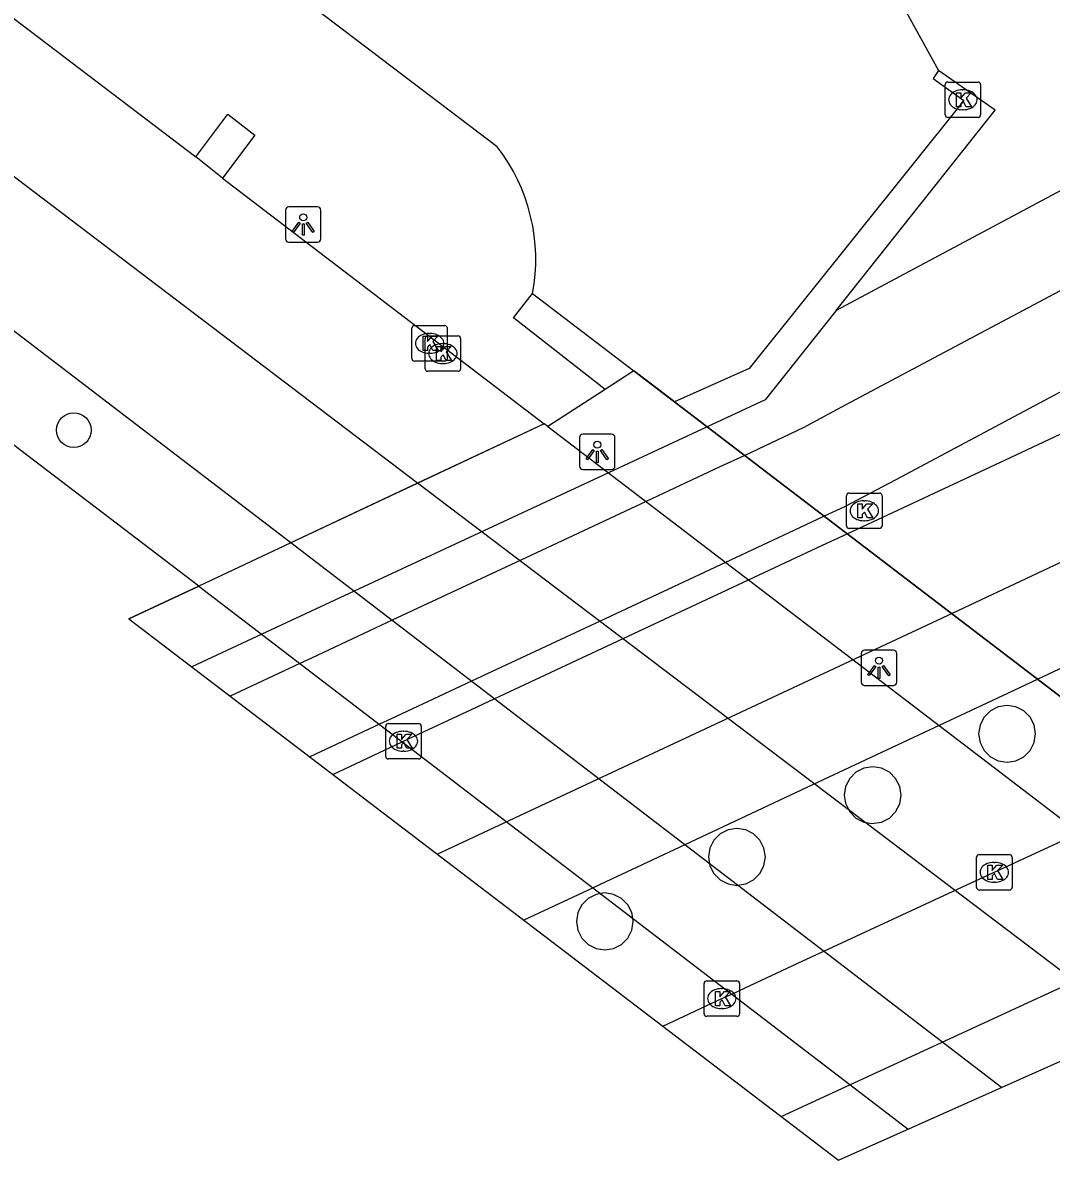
# Model space of a CAD drawing. Extents: x 158352 to 159489, y 383828 to 384597.
# Drawn here: x 158865.19 to 158894.16, y 383828 to 383860.05 of the extents above; entities that cross this region are included whole.
import ezdxf

# ---------------------------------------------------------------- set-up
doc = ezdxf.new("R2010")
doc.units = 0
for name, color, linetype in [('IMGEO_Berm_groen', 7, 'Continuous'), ('IMGEO_Boom', 7, 'Continuous'), ('IMGEO_Dek', 7, 'Continuous'), ('IMGEO_Fietspad_gesloten', 7, 'Continuous'), ('IMGEO_Hek', 7, 'Continuous'), ('IMGEO_Kolk', 7, 'Continuous'), ('IMGEO_Lichtpunt', 7, 'Continuous'), ('IMGEO_Muur', 7, 'Continuous'), ('IMGEO_OVBaan_gesloten', 7, 'Continuous'), ('IMGEO_Pijler', 7, 'Continuous'), ('IMGEO_Rijbaan_lokaal_open', 7, 'Continuous'), ('IMGEO_Rijbaan_regionaal_gesloten', 7, 'Continuous'), ('IMGEO_Voetpad_open', 7, 'Continuous')]:
    doc.layers.add(name, color=color, linetype=linetype)

msp = doc.modelspace()

# ---------------------------------------------------------------- linework, layer by layer
at = {"layer": 'IMGEO_Berm_groen'}
for points in [[(158878.555, 383856.55), (158792.144, 383922.13), (158735.999, 383965.349), (158730.549, 383969.3), (158719.87, 383977.549)], [(158886.793, 383863.483), (158888.248, 383863.669), (158890.986, 383858.707)]]:
    msp.add_lwpolyline(points, dxfattribs=at)
msp.add_arc((158874.458, 383853.381), 5.18, 349.3301, 37.7212, dxfattribs=at)
at = {"layer": 'IMGEO_Boom'}
msp.add_circle((158866.624, 383848.572), 0.489, dxfattribs=at)
at = {"layer": 'IMGEO_Dek'}
msp.add_lwpolyline([(158888.17, 383828.002), (158902.912, 383834.582), (158882.404, 383850.241), (158881.596, 383849.718), (158879.982, 383848.672), (158879.879, 383848.751), (158872.742, 383845.398), (158870.149, 383844.179), (158868.176, 383843.252)], close=True, dxfattribs=at)
at = {"layer": 'IMGEO_Fietspad_gesloten'}
for points in [[(158928.847, 383870.049), (158920.435, 383866.116), (158916.837, 383864.363), (158913.261, 383862.538), (158888.496, 383849.349), (158887.175, 383848.641), (158885.524, 383847.859), (158884.828, 383847.535), (158882.745, 383846.561), (158879.36, 383844.978), (158875.589, 383843.214), (158874.956, 383842.918), (158873.317, 383842.151), (158872.995, 383842), (158871.026, 383841.079)], [(158917.865, 383862.123), (158916.911, 383861.665), (158889.778, 383847.177), (158888.336, 383846.413), (158887.766, 383846.147), (158887.071, 383845.822), (158884.987, 383844.847), (158881.597, 383843.26), (158877.829, 383841.497), (158877.205, 383841.205), (158875.569, 383840.439), (158875.237, 383840.284), (158873.273, 383839.365)]]:
    msp.add_lwpolyline(points, dxfattribs=at)
at = {"layer": 'IMGEO_Hek'}
msp.add_lwpolyline([(158882.404, 383850.241), (158902.912, 383834.582)], dxfattribs=at)
at = {"layer": 'IMGEO_Kolk'}
for p, q in [((158891.244, 383858.38), (158892.096, 383858.38)), ((158891.169, 383857.454), (158891.169, 383858.306)), ((158891.657, 383858.16), (158891.682, 383858.16)), ((158892.17, 383858.306), (158892.17, 383857.454)), ((158891.68, 383857.6), (158891.655, 383857.6)), ((158892.096, 383857.38), (158891.244, 383857.38)), ((158876.146, 383850.591), (158876.146, 383851.443)), ((158876.221, 383851.517), (158877.073, 383851.517)), ((158877.147, 383851.443), (158877.147, 383850.591)), ((158876.521, 383850.304), (158876.521, 383851.156)), ((158876.596, 383851.23), (158877.448, 383851.23)), ((158876.634, 383851.297), (158876.659, 383851.297)), ((158877.009, 383851.01), (158877.034, 383851.01)), ((158877.522, 383851.156), (158877.522, 383850.304)), ((158876.657, 383850.737), (158876.632, 383850.737)), ((158877.073, 383850.517), (158876.221, 383850.517)), ((158877.032, 383850.45), (158877.007, 383850.45)), ((158877.448, 383850.23), (158876.596, 383850.23)), ((158888.391, 383845.874), (158888.391, 383846.726)), ((158888.466, 383846.8), (158889.318, 383846.8)), ((158888.879, 383846.58), (158888.904, 383846.58)), ((158889.392, 383846.726), (158889.392, 383845.874)), ((158888.902, 383846.02), (158888.877, 383846.02)), ((158889.318, 383845.8), (158888.466, 383845.8)), ((158875.411, 383839.382), (158875.411, 383840.234)), ((158875.486, 383840.308), (158876.338, 383840.308)), ((158875.899, 383840.088), (158875.924, 383840.088)), ((158876.412, 383840.234), (158876.412, 383839.382)), ((158875.922, 383839.528), (158875.897, 383839.528)), ((158876.338, 383839.308), (158875.486, 383839.308)), ((158892.13, 383836.615), (158892.982, 383836.615)), ((158892.055, 383835.689), (158892.055, 383836.541)), ((158892.543, 383836.395), (158892.568, 383836.395)), ((158893.056, 383836.541), (158893.056, 383835.689)), ((158892.982, 383835.615), (158892.13, 383835.615)), ((158892.566, 383835.835), (158892.541, 383835.835)), ((158884.453, 383833.057), (158885.305, 383833.057)), ((158884.378, 383832.131), (158884.378, 383832.983)), ((158884.866, 383832.837), (158884.891, 383832.837)), ((158885.379, 383832.983), (158885.379, 383832.131)), ((158884.889, 383832.277), (158884.864, 383832.277)), ((158885.305, 383832.057), (158884.453, 383832.057))]:
    msp.add_line(p, q, dxfattribs=at)
for points in [[(158891.244, 383858.38), (158892.096, 383858.38)], [(158891.169, 383857.454), (158891.169, 383858.306)], [(158891.49, 383858.08), (158891.613, 383858.08), (158891.613, 383857.929), (158891.743, 383858.08), (158891.907, 383858.08), (158891.761, 383857.929), (158891.914, 383857.68), (158891.762, 383857.68), (158891.677, 383857.844), (158891.613, 383857.777), (158891.613, 383857.68), (158891.49, 383857.68), (158891.49, 383858.08)], [(158892.17, 383858.306), (158892.17, 383857.454)], [(158892.096, 383857.38), (158891.244, 383857.38)], [(158876.146, 383850.591), (158876.146, 383851.443)], [(158876.221, 383851.517), (158877.073, 383851.517)], [(158877.147, 383851.443), (158877.147, 383850.591)], [(158876.467, 383851.217), (158876.59, 383851.217), (158876.59, 383851.066), (158876.72, 383851.217), (158876.884, 383851.217), (158876.738, 383851.066), (158876.891, 383850.817), (158876.739, 383850.817), (158876.654, 383850.981), (158876.59, 383850.914), (158876.59, 383850.817), (158876.467, 383850.817), (158876.467, 383851.217)], [(158876.521, 383850.304), (158876.521, 383851.156)], [(158876.596, 383851.23), (158877.448, 383851.23)], [(158877.522, 383851.156), (158877.522, 383850.304)], [(158876.842, 383850.93), (158876.965, 383850.93), (158876.965, 383850.779), (158877.095, 383850.93), (158877.259, 383850.93), (158877.113, 383850.779), (158877.266, 383850.53), (158877.114, 383850.53), (158877.029, 383850.694), (158876.965, 383850.627), (158876.965, 383850.53), (158876.842, 383850.53), (158876.842, 383850.93)], [(158877.073, 383850.517), (158876.221, 383850.517)], [(158877.448, 383850.23), (158876.596, 383850.23)], [(158888.391, 383845.874), (158888.391, 383846.726)], [(158888.466, 383846.8), (158889.318, 383846.8)], [(158888.712, 383846.5), (158888.835, 383846.5), (158888.835, 383846.349), (158888.965, 383846.5), (158889.129, 383846.5), (158888.983, 383846.349), (158889.136, 383846.1), (158888.984, 383846.1), (158888.899, 383846.264), (158888.835, 383846.197), (158888.835, 383846.1), (158888.712, 383846.1), (158888.712, 383846.5)], [(158889.392, 383846.726), (158889.392, 383845.874)], [(158889.318, 383845.8), (158888.466, 383845.8)], [(158875.411, 383839.382), (158875.411, 383840.234)], [(158875.486, 383840.308), (158876.338, 383840.308)], [(158876.412, 383840.234), (158876.412, 383839.382)], [(158875.732, 383840.008), (158875.855, 383840.008), (158875.855, 383839.857), (158875.985, 383840.008), (158876.149, 383840.008), (158876.003, 383839.857), (158876.156, 383839.608), (158876.004, 383839.608), (158875.919, 383839.772), (158875.855, 383839.705), (158875.855, 383839.608), (158875.732, 383839.608), (158875.732, 383840.008)], [(158876.338, 383839.308), (158875.486, 383839.308)], [(158892.13, 383836.615), (158892.982, 383836.615)], [(158892.055, 383835.689), (158892.055, 383836.541)], [(158892.376, 383836.315), (158892.499, 383836.315), (158892.499, 383836.164), (158892.629, 383836.315), (158892.793, 383836.315), (158892.647, 383836.164), (158892.8, 383835.915), (158892.648, 383835.915), (158892.563, 383836.079), (158892.499, 383836.012), (158892.499, 383835.915), (158892.376, 383835.915), (158892.376, 383836.315)], [(158893.056, 383836.541), (158893.056, 383835.689)], [(158892.982, 383835.615), (158892.13, 383835.615)], [(158884.453, 383833.057), (158885.305, 383833.057)], [(158884.378, 383832.131), (158884.378, 383832.983)], [(158884.699, 383832.757), (158884.822, 383832.757), (158884.822, 383832.606), (158884.952, 383832.757), (158885.116, 383832.757), (158884.97, 383832.606), (158885.123, 383832.357), (158884.971, 383832.357), (158884.886, 383832.521), (158884.822, 383832.454), (158884.822, 383832.357), (158884.699, 383832.357), (158884.699, 383832.757)], [(158885.379, 383832.983), (158885.379, 383832.131)], [(158885.305, 383832.057), (158884.453, 383832.057)]]:
    msp.add_lwpolyline(points, dxfattribs=at)
for centre, start, end in [((158891.246, 383858.304), 91.552, 178.448), ((158891.246, 383858.304), 91.552, 178.448), ((158892.094, 383858.304), 1.552, 88.448), ((158892.094, 383858.304), 1.552, 88.448), ((158891.246, 383857.456), 181.552, 268.448), ((158891.246, 383857.456), 181.552, 268.448), ((158892.094, 383857.456), 271.552, 358.448), ((158892.094, 383857.456), 271.552, 358.448), ((158876.223, 383851.441), 91.552, 178.448), ((158876.223, 383851.441), 91.552, 178.448), ((158877.071, 383851.441), 1.552, 88.448), ((158877.071, 383851.441), 1.552, 88.448), ((158876.598, 383851.154), 91.552, 178.448), ((158876.598, 383851.154), 91.552, 178.448), ((158877.446, 383851.154), 1.552, 88.448), ((158877.446, 383851.154), 1.552, 88.448), ((158876.223, 383850.593), 181.552, 268.448), ((158876.223, 383850.593), 181.552, 268.448), ((158877.071, 383850.593), 271.552, 358.448), ((158877.071, 383850.593), 271.552, 358.448), ((158876.598, 383850.306), 181.552, 268.448), ((158876.598, 383850.306), 181.552, 268.448), ((158877.446, 383850.306), 271.552, 358.448), ((158877.446, 383850.306), 271.552, 358.448), ((158888.468, 383846.724), 91.552, 178.448), ((158888.468, 383846.724), 91.552, 178.448), ((158889.316, 383846.724), 1.552, 88.448), ((158889.316, 383846.724), 1.552, 88.448), ((158888.468, 383845.876), 181.552, 268.448), ((158888.468, 383845.876), 181.552, 268.448), ((158889.316, 383845.876), 271.552, 358.448), ((158889.316, 383845.876), 271.552, 358.448), ((158875.488, 383840.232), 91.552, 178.448), ((158875.488, 383840.232), 91.552, 178.448), ((158876.336, 383840.232), 1.552, 88.448), ((158876.336, 383840.232), 1.552, 88.448), ((158875.488, 383839.384), 181.552, 268.448), ((158875.488, 383839.384), 181.552, 268.448), ((158876.336, 383839.384), 271.552, 358.448), ((158876.336, 383839.384), 271.552, 358.448), ((158892.132, 383836.539), 91.552, 178.448), ((158892.132, 383836.539), 91.552, 178.448), ((158892.98, 383836.539), 1.552, 88.448), ((158892.98, 383836.539), 1.552, 88.448), ((158892.132, 383835.691), 181.552, 268.448), ((158892.132, 383835.691), 181.552, 268.448), ((158892.98, 383835.691), 271.552, 358.448), ((158892.98, 383835.691), 271.552, 358.448), ((158884.455, 383832.981), 91.552, 178.448), ((158884.455, 383832.981), 91.552, 178.448), ((158885.303, 383832.981), 1.552, 88.448), ((158885.303, 383832.981), 1.552, 88.448), ((158884.455, 383832.133), 181.552, 268.448), ((158884.455, 383832.133), 181.552, 268.448), ((158885.303, 383832.133), 271.552, 358.448), ((158885.303, 383832.133), 271.552, 358.448)]:
    msp.add_arc(centre, 0.0765, start, end, dxfattribs=at)
for centre, major_axis, ratio, start_param, end_param in [((158891.656, 383857.88), (-0.387, 0.002), 0.722429, 4.712389, 7.853982), ((158891.681, 383857.88), (-0.39, 0.002), 0.717154, 1.570796, 4.712389), ((158876.633, 383851.017), (-0.387, 0.002), 0.722429, 4.712389, 7.853982), ((158877.008, 383850.73), (-0.387, 0.002), 0.722429, 4.712389, 7.853982), ((158876.658, 383851.017), (-0.39, 0.002), 0.717154, 1.570796, 4.712389), ((158877.033, 383850.73), (-0.39, 0.002), 0.717154, 1.570796, 4.712389), ((158888.878, 383846.3), (-0.387, 0.002), 0.722429, 4.712389, 7.853982), ((158888.903, 383846.3), (-0.39, 0.002), 0.717154, 1.570796, 4.712389), ((158875.898, 383839.808), (-0.387, 0.002), 0.722429, 4.712389, 7.853982), ((158875.923, 383839.808), (-0.39, 0.002), 0.717154, 1.570796, 4.712389), ((158892.542, 383836.115), (-0.387, 0.002), 0.722429, 4.712389, 7.853982), ((158892.567, 383836.115), (-0.39, 0.002), 0.717154, 1.570796, 4.712389), ((158884.865, 383832.557), (-0.387, 0.002), 0.722429, 4.712389, 7.853982), ((158884.89, 383832.557), (-0.39, 0.002), 0.717154, 1.570796, 4.712389)]:
    msp.add_ellipse(centre, major_axis=major_axis, ratio=ratio, start_param=start_param, end_param=end_param, dxfattribs=at)
at = {"layer": 'IMGEO_Lichtpunt'}
for p, q in [((158873.491, 383854.864), (158872.683, 383854.864)), ((158873.491, 383854.864), (158872.683, 383854.864)), ((158872.589, 383854.769), (158872.589, 383853.962)), ((158872.589, 383854.769), (158872.589, 383853.962)), ((158873.585, 383853.962), (158873.585, 383854.769)), ((158873.585, 383853.962), (158873.585, 383854.769)), ((158872.683, 383853.868), (158873.491, 383853.868)), ((158872.683, 383853.868), (158873.491, 383853.868)), ((158881.774, 383848.459), (158880.966, 383848.459)), ((158881.774, 383848.459), (158880.966, 383848.459)), ((158880.872, 383848.364), (158880.872, 383847.557)), ((158880.872, 383848.364), (158880.872, 383847.557)), ((158881.868, 383847.557), (158881.868, 383848.364)), ((158881.868, 383847.557), (158881.868, 383848.364)), ((158880.966, 383847.463), (158881.774, 383847.463)), ((158880.966, 383847.463), (158881.774, 383847.463)), ((158889.711, 383842.376), (158888.903, 383842.376)), ((158889.711, 383842.376), (158888.903, 383842.376)), ((158888.809, 383842.281), (158888.809, 383841.474)), ((158888.809, 383842.281), (158888.809, 383841.474)), ((158889.805, 383841.474), (158889.805, 383842.281)), ((158889.805, 383841.474), (158889.805, 383842.281)), ((158888.903, 383841.38), (158889.711, 383841.38)), ((158888.903, 383841.38), (158889.711, 383841.38))]:
    msp.add_line(p, q, dxfattribs=at)
for points in [[(158872.963, 383854.433), (158873.002, 383854.405), (158872.814, 383854.143), (158872.776, 383854.17), (158872.963, 383854.433)], [(158873.065, 383854.385), (158873.112, 383854.385), (158873.112, 383854.063), (158873.065, 383854.063), (158873.065, 383854.385)], [(158873.175, 383854.405), (158873.213, 383854.432), (158873.4, 383854.17), (158873.361, 383854.142), (158873.175, 383854.405)], [(158881.246, 383848.028), (158881.285, 383848), (158881.097, 383847.738), (158881.059, 383847.765), (158881.246, 383848.028)], [(158881.348, 383847.98), (158881.395, 383847.98), (158881.395, 383847.658), (158881.348, 383847.658), (158881.348, 383847.98)], [(158881.458, 383848), (158881.496, 383848.027), (158881.683, 383847.765), (158881.644, 383847.737), (158881.458, 383848)], [(158889.183, 383841.945), (158889.222, 383841.917), (158889.034, 383841.655), (158888.996, 383841.682), (158889.183, 383841.945)], [(158889.285, 383841.897), (158889.332, 383841.897), (158889.332, 383841.575), (158889.285, 383841.575), (158889.285, 383841.897)], [(158889.395, 383841.917), (158889.433, 383841.944), (158889.62, 383841.682), (158889.581, 383841.654), (158889.395, 383841.917)]]:
    msp.add_lwpolyline(points, dxfattribs=at)
for centre in [(158873.088, 383854.567), (158881.371, 383848.162), (158889.308, 383842.079)]:
    msp.add_circle(centre, 0.0994, dxfattribs=at)
for centre, start, end in [((158872.683, 383854.769), 90, 180), ((158872.683, 383854.769), 90, 180), ((158873.491, 383854.769), 0, 90), ((158873.491, 383854.769), 0, 90), ((158872.683, 383853.962), 180, 270), ((158872.683, 383853.962), 180, 270), ((158873.491, 383853.962), 270, 0), ((158873.491, 383853.962), 270, 360), ((158880.966, 383848.364), 90, 180), ((158880.966, 383848.364), 90, 180), ((158881.774, 383848.364), 0, 90), ((158881.774, 383848.364), 0, 90), ((158880.966, 383847.557), 180, 270), ((158880.966, 383847.557), 180, 270), ((158881.774, 383847.557), 270, 0), ((158881.774, 383847.557), 270, 360), ((158888.903, 383842.281), 90, 180), ((158888.903, 383842.281), 90, 180), ((158889.711, 383842.281), 0, 90), ((158889.711, 383842.281), 0, 90), ((158888.903, 383841.474), 180, 270), ((158888.903, 383841.474), 180, 270), ((158889.711, 383841.474), 270, 0), ((158889.711, 383841.474), 270, 360)]:
    msp.add_arc(centre, 0.0946, start, end, dxfattribs=at)
at = {"layer": 'IMGEO_Muur'}
for points in [[(158890.986, 383858.707), (158890.829, 383858.479), (158891.701, 383857.858), (158885.646, 383850.307), (158883.548, 383849.368), (158883.133, 383849.685), (158882.404, 383850.241)], [(158888.098, 383851.946), (158892.577, 383857.59), (158890.986, 383858.707)], [(158881.596, 383849.718), (158879.012, 383851.735), (158879.548, 383852.422)], [(158879.548, 383852.422), (158882.404, 383850.241)], [(158888.098, 383851.946), (158886.099, 383849.427), (158884.467, 383848.666), (158881.685, 383847.37), (158874.523, 383844.032), (158871.922, 383842.821), (158869.948, 383841.901)], [(158882.404, 383850.241), (158881.596, 383849.718)], [(158881.596, 383849.718), (158879.982, 383848.672), (158879.879, 383848.751)], [(158879.879, 383848.751), (158876.311, 383847.075)], [(158876.311, 383847.075), (158872.742, 383845.398)], [(158872.742, 383845.398), (158870.149, 383844.179)], [(158868.176, 383843.253), (158870.149, 383844.179)]]:
    msp.add_lwpolyline(points, dxfattribs=at)
at = {"layer": 'IMGEO_OVBaan_gesloten'}
for points in [[(158886.555, 383829.234), (158901.164, 383835.98), (158904.461, 383837.5), (158925.248, 383847.161)], [(158883.218, 383831.779), (158884.88, 383832.556), (158885.16, 383832.685), (158885.536, 383832.859), (158887.164, 383833.616), (158887.752, 383833.889), (158891.523, 383835.638), (158894.954, 383837.229), (158895.996, 383837.712), (158896.233, 383837.824)]]:
    msp.add_lwpolyline(points, dxfattribs=at)
at = {"layer": 'IMGEO_Pijler'}
for points in [[(158893.675, 383840.265), (158893.561, 383840.488), (158893.384, 383840.665), (158893.161, 383840.779), (158892.914, 383840.818), (158892.667, 383840.779), (158892.444, 383840.665), (158892.267, 383840.488), (158892.153, 383840.265), (158892.114, 383840.018), (158892.153, 383839.771), (158892.267, 383839.548), (158892.444, 383839.371), (158892.667, 383839.257), (158892.914, 383839.218), (158893.161, 383839.257), (158893.384, 383839.371), (158893.561, 383839.548), (158893.675, 383839.771), (158893.714, 383840.018)], [(158889.929, 383838.289), (158889.89, 383838.536), (158889.776, 383838.759), (158889.599, 383838.936), (158889.376, 383839.05), (158889.129, 383839.089), (158888.882, 383839.05), (158888.659, 383838.936), (158888.482, 383838.759), (158888.368, 383838.536), (158888.329, 383838.289), (158888.365, 383838.063), (158888.482, 383837.819), (158888.659, 383837.642), (158888.882, 383837.528), (158889.108, 383837.492), (158889.376, 383837.528), (158889.599, 383837.642), (158889.776, 383837.819), (158889.89, 383838.042)], [(158886.067, 383836.794), (158885.953, 383837.017), (158885.776, 383837.194), (158885.553, 383837.308), (158885.306, 383837.347), (158885.059, 383837.308), (158884.836, 383837.194), (158884.659, 383837.017), (158884.545, 383836.794), (158884.506, 383836.547), (158884.536, 383836.354), (158884.545, 383836.3), (158884.659, 383836.077), (158884.836, 383835.9), (158885.059, 383835.786), (158885.306, 383835.747), (158885.325, 383835.75), (158885.553, 383835.786), (158885.776, 383835.9), (158885.953, 383836.077), (158886.067, 383836.3), (158886.106, 383836.547)], [(158882.384, 383834.732), (158882.37, 383834.822), (158882.345, 383834.979), (158882.231, 383835.202), (158882.054, 383835.379), (158881.831, 383835.493), (158881.584, 383835.532), (158881.467, 383835.513), (158881.337, 383835.493), (158881.114, 383835.379), (158880.937, 383835.202), (158880.823, 383834.979), (158880.784, 383834.732), (158880.823, 383834.485), (158880.937, 383834.262), (158881.114, 383834.085), (158881.337, 383833.971), (158881.584, 383833.932), (158881.831, 383833.971), (158882.054, 383834.085), (158882.231, 383834.262), (158882.345, 383834.485)]]:
    msp.add_lwpolyline(points, close=True, dxfattribs=at)
at = {"layer": 'IMGEO_Rijbaan_lokaal_open'}
msp.add_lwpolyline([(158870.058, 383856.269), (158870.966, 383857.473), (158871.722, 383856.882), (158870.812, 383855.674)], dxfattribs=at)
at = {"layer": 'IMGEO_Rijbaan_regionaal_gesloten'}
for points in [[(158876.311, 383847.075), (158853.2, 383864.631), (158826.26, 383885.172), (158810.298, 383897.342), (158786.867, 383915.207), (158739.488, 383951.331), (158697.831, 383983.092), (158678.288, 383997.993), (158670.924, 384003.608), (158635.896, 384030.315), (158604.629, 384054.077)], [(158872.742, 383845.398), (158840.416, 383870.111), (158712.448, 383967.648), (158601.783, 384051.997)], [(158870.149, 383844.179), (158710.894, 383965.575), (158599.607, 384050.406)], [(158854.87, 383867.826), (158870.058, 383856.269)], [(158873.923, 383838.869), (158875.878, 383839.792), (158876.212, 383839.95), (158877.849, 383840.715), (158878.47, 383841.006), (158882.238, 383842.768), (158885.631, 383844.355), (158887.715, 383845.33), (158888.411, 383845.655), (158892.868, 383847.74), (158917.95, 383859.51), (158918.9, 383859.914)], [(158876.859, 383836.63), (158891.4, 383843.427), (158906.968, 383850.752), (158920.391, 383857.032)], [(158870.812, 383855.674), (158870.058, 383856.269)], [(158870.812, 383855.674), (158879.879, 383848.751)], [(158921.65, 383854.598), (158905.214, 383846.907), (158893.784, 383841.552), (158893.089, 383841.225), (158891.004, 383840.248), (158887.597, 383838.652), (158883.837, 383836.89), (158883.237, 383836.609), (158881.609, 383835.845), (158881.252, 383835.678), (158879.303, 383834.765)], [(158879.982, 383848.672), (158900.074, 383833.316)], [(158896.539, 383831.738), (158876.311, 383847.075)], [(158892.759, 383830.05), (158872.742, 383845.398)], [(158870.149, 383844.179), (158890.133, 383828.878)]]:
    msp.add_lwpolyline(points, dxfattribs=at)
at = {"layer": 'IMGEO_Voetpad_open'}
msp.add_lwpolyline([(158911.983, 383864.702), (158888.098, 383851.946)], dxfattribs=at)

doc.saveas('drawing.dxf')
